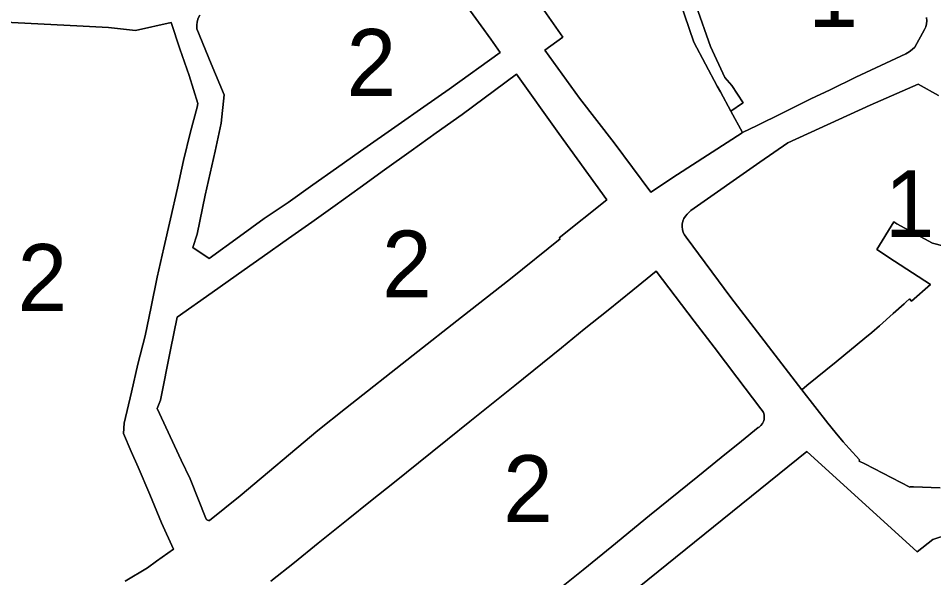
# Model space of a CAD drawing. Extents: x 598968 to 613553, y 4409678 to 4430833.
# Drawn here: x 607867.8 to 608032.3, y 4416080 to 4416180.5 of the extents above; entities that cross this region are included whole.
import ezdxf

# ---------------------------------------------------------------- set-up
doc = ezdxf.new("R2010")
doc.units = 0
for name, color, linetype in [('1', 7, 'Continuous'), ('ZONA 1. NUCLI ANTIC', 7, 'Continuous'), ('ZONA 2. CARRERS DE CASES. Cases de trast', 7, 'Continuous')]:
    doc.layers.add(name, color=color, linetype=linetype)

msp = doc.modelspace()

# ---------------------------------------------------------------- linework, layer by layer
at = {"layer": '1'}
for points in [[(607945.9745, 4416186.0382), (607950.9745, 4416179.1584), (607952.7045, 4416176.7185), (607954.4045, 4416174.3285), (607945.1978, 4416167.7801), (607940.6447, 4416164.5584), (607936.0447, 4416161.3784), (607929.3048, 4416156.6183), (607924.9449, 4416153.5383), (607920.7149, 4416150.5482), (607916.265, 4416147.4082), (607911.9751, 4416144.4981), (607907.5552, 4416141.2981), (607902.0753, 4416137.338), (607899.1653, 4416139.288), (607899.9053, 4416141.738), (607901.3852, 4416148.6979), (607903.1552, 4416156.6278), (607904.2452, 4416161.6678), (607904.7651, 4416166.7477), (607902.4751, 4416172.3276), (607899.8951, 4416178.5975), (607899.8636, 4416179.2355), (607899.937, 4416179.8701), (607900.1134, 4416180.484), (607900.3881, 4416181.0607)], [(607986.6541, 4416183.589), (607989.1641, 4416176.2291), (607993.394, 4416168.2793), (607993.948, 4416167.2697), (607995.8343, 4416163.8322), (607997.9182, 4416165.2317), (607998.034, 4416165.3094), (607996.034, 4416168.4093), (607994.784, 4416169.8693), (607992.174, 4416175.4092), (607989.594, 4416182.709)], [(608031.014, 4416180.6179), (608031.0612, 4416180.06), (608031.0139, 4416179.5022), (608030.8733, 4416178.9603), (608030.6436, 4416178.4498), (608028.9036, 4416175.3198), (608028.413, 4416174.8544), (608027.8668, 4416174.4555), (608027.2741, 4416174.1298), (608018.2938, 4416169.9197), (608013.7138, 4416167.6097), (608010.2239, 4416166.0396), (608005.0439, 4416163.4196), (608000.5471, 4416161.2313), (607997.954, 4416159.9695), (607997.8639, 4416159.9115), (607986.2342, 4416152.4294), (607981.4342, 4416149.2393), (607974.8443, 4416158.1091), (607968.6143, 4416166.1489), (607962.3982, 4416174.7572), (607965.6243, 4416177.1187), (607961.8444, 4416182.4986)], [(607863.0156, 4416179.9368), (607878.2854, 4416179.1171), (607883.9853, 4416178.8172), (607888.8653, 4416178.2973), (607895.2552, 4416179.7374), (607896.8252, 4416175.0175), (607898.4852, 4416170.1976), (607900.0552, 4416165.1577), (607899.9382, 4416164.5279), (607898.7352, 4416160.1177), (607897.4853, 4416154.9178), (607896.4153, 4416149.9878), (607895.1353, 4416144.4578), (607893.9353, 4416139.2679), (607892.7454, 4416133.9779), (607891.6654, 4416128.678), (607890.5605, 4416123.468), (607889.2955, 4416118.338), (607888.1155, 4416113.3381), (607886.8055, 4416107.7681), (607886.6855, 4416105.9181), (607888.0455, 4416102.6982), (607889.3055, 4416099.8383), (607891.4155, 4416094.9284), (607893.5255, 4416089.8385), (607895.7055, 4416085.1486), (607892.6456, 4416082.9685), (607890.9956, 4416081.7585), (607887.0171, 4416079.3654)], [(608033.4538, 4416096.1609), (608028.6876, 4416096.2937), (608028.0739, 4416096.3108), (608027.9939, 4416096.2408), (608019.884, 4416100.4306), (608018.894, 4416100.9506), (608018.974, 4416101.1505), (608017.0714, 4416103.1962), (608016.014, 4416104.4005), (608014.5721, 4416106.1177), (608013.2586, 4416107.7684), (608008.5741, 4416113.7702), (607995.8041, 4416130.3598), (607987.7849, 4416141.1605), (607987.4955, 4416141.5772), (607987.2783, 4416142.0357), (607987.1391, 4416142.5236), (607987.0819, 4416143.0277), (607987.108, 4416143.5344), (607987.2168, 4416144.03), (607987.4053, 4416144.501), (607987.6685, 4416144.9347), (607987.9992, 4416145.3195), (607988.6406, 4416145.9552), (608001.024, 4416154.6496), (608006.0839, 4416158.1396), (608020.9, 4416164.9044), (608029.4938, 4416168.6388), (608033.1736, 4416166.61)], [(608034.1402, 4416139.555), (608032.0837, 4416140.0903), (608025.6893, 4416143.5898), (608025.1038, 4416143.9101), (608022.0438, 4416138.9401), (608025.238, 4416136.867), (608031.7037, 4416132.6704), (608028.2938, 4416129.6704), (608027.9338, 4416130.0704), (608027.2538, 4416129.4704), (608026.9699, 4416129.2184), (608025.0079, 4416127.4764), (608022.5682, 4416125.2268), (608021.1632, 4416124.0629), (608019.9221, 4416123.0348), (608014.774, 4416118.7703), (608009.4827, 4416114.503), (608008.5741, 4416113.7702), (608013.2586, 4416107.7684), (608014.5721, 4416106.1177), (608016.014, 4416104.4005), (608017.0714, 4416103.1962), (608018.974, 4416101.1505), (608018.894, 4416100.9506), (608019.884, 4416100.4306), (608027.9939, 4416096.2408), (608028.0739, 4416096.3108), (608028.6876, 4416096.2937), (608033.4538, 4416096.1609)], [(607913.1753, 4416079.3589), (607917.4152, 4416082.749), (607921.6852, 4416086.189), (607927.0951, 4416090.529), (607931.085, 4416093.7291), (607935.365, 4416097.1591), (607939.7049, 4416100.6492), (607942.1449, 4416102.5992), (607944.8948, 4416104.8092), (607948.9348, 4416108.0592), (607956.9946, 4416114.5493), (607965.4045, 4416121.3194), (607969.5045, 4416124.6294), (607973.7744, 4416128.0594), (607978.2143, 4416131.6295), (607982.4443, 4416135.0395), (607989.2742, 4416126.0697), (607992.8242, 4416121.3898), (607996.9042, 4416116.03), (608001.2341, 4416110.3401), (608001.4941, 4416110.0101), (608001.6841, 4416109.6501), (608001.8041, 4416109.2501), (608001.8441, 4416108.8402), (608001.8141, 4416108.4302), (608001.6942, 4416108.0302), (608001.5042, 4416107.6702), (608001.2442, 4416107.3402), (608000.9342, 4416107.0702), (608000.7642, 4416106.9702), (607997.7742, 4416104.5401), (607994.0943, 4416101.5701), (607989.8943, 4416098.1701), (607981.2444, 4416091.16), (607974.4245, 4416085.6199), (607969.2746, 4416081.4199), (607965.1247, 4416078.0499)], [(607925.6553, 4416035.0097), (608009.5141, 4416102.6604), (608029.3439, 4416084.6409), (608032.1339, 4416086.891), (608033.3789, 4416087.291), (608037.5115, 4416087.9368), (608059.2003, 4416088.9888), (608082.6384, 4416089.9718), (608098.5432, 4416090.5421), (608103.3862, 4416091.0948), (608108.2581, 4416091.6507), (608117.473, 4416092.7024), (608137.1627, 4416094.9227), (608142.8727, 4416077.613), (608159.0125, 4416082.8533), (608162.5225, 4416076.2184)]]:
    msp.add_lwpolyline(points, dxfattribs=at)
msp.add_lwpolyline([(607911.6351, 4416137.5882), (607916.355, 4416140.9583), (607920.515, 4416143.8783), (607924.7049, 4416146.8783), (607929.2049, 4416150.1084), (607933.6248, 4416153.2684), (607938.3947, 4416156.6785), (607942.9047, 4416159.9085), (607947.5446, 4416163.2285), (607957.3245, 4416170.4286), (607964.9344, 4416159.7689), (607973.5543, 4416147.8692), (607964.9945, 4416141.0491), (607965.1445, 4416140.8591), (607956.2546, 4416133.699), (607947.4547, 4416126.799), (607938.7643, 4416119.9595), (607926.585, 4416110.3688), (607921.5951, 4416106.4388), (607907.6853, 4416094.7087), (607902.1454, 4416090.2886), (607902.0487, 4416090.2794), (607901.9518, 4416090.2856), (607901.8571, 4416090.307), (607901.7669, 4416090.3431), (607901.6835, 4416090.3929), (607901.6091, 4416090.4553), (607901.5454, 4416090.5286), (607898.6854, 4416097.7585), (607897.0754, 4416101.1084), (607892.7455, 4416110.3982), (607893.3354, 4416111.8982), (607895.1554, 4416120.9381), (607896.3654, 4416126.7781), (607902.6253, 4416131.2181), (607908.3952, 4416135.3082)], close=True, dxfattribs=at)
at = {"layer": 'ZONA 1. NUCLI ANTIC'}
for points in [[(607961.8444, 4416182.4986), (607965.6243, 4416177.1187), (607962.3982, 4416174.7572), (607968.6143, 4416166.1489), (607974.8443, 4416158.1091), (607981.4342, 4416149.2393), (607986.2342, 4416152.4294), (607997.8639, 4416159.9115), (607997.954, 4416159.9695), (607995.8343, 4416163.8322), (607993.948, 4416167.2697), (607993.394, 4416168.2793), (607989.1641, 4416176.2291), (607986.6541, 4416183.589)], [(607989.594, 4416182.709), (607992.174, 4416175.4092), (607994.784, 4416169.8693), (607996.034, 4416168.4093), (607998.034, 4416165.3094), (607997.9182, 4416165.2317), (607995.8343, 4416163.8322), (607997.954, 4416159.9695), (608000.5471, 4416161.2313), (608005.0439, 4416163.4196), (608010.2239, 4416166.0396), (608013.7138, 4416167.6097), (608018.2938, 4416169.9197), (608027.2741, 4416174.1298), (608027.8668, 4416174.4555), (608028.413, 4416174.8544), (608028.9036, 4416175.3198), (608030.6436, 4416178.4498), (608030.8733, 4416178.9603), (608031.0139, 4416179.5022), (608031.0612, 4416180.06), (608031.014, 4416180.6179)], [(608033.1736, 4416166.61), (608029.4938, 4416168.6388), (608020.9, 4416164.9044), (608006.0839, 4416158.1396), (608001.024, 4416154.6496), (607988.6406, 4416145.9552), (607987.9992, 4416145.3195), (607987.6685, 4416144.9347), (607987.4053, 4416144.501), (607987.2168, 4416144.03), (607987.108, 4416143.5344), (607987.0819, 4416143.0277), (607987.1391, 4416142.5236), (607987.2783, 4416142.0357), (607987.4955, 4416141.5772), (607987.7849, 4416141.1605), (607995.8041, 4416130.3598), (608008.5741, 4416113.7702), (608009.4827, 4416114.503), (608014.774, 4416118.7703), (608019.9221, 4416123.0348), (608021.1632, 4416124.0629), (608022.5682, 4416125.2268), (608025.0079, 4416127.4764), (608026.9699, 4416129.2184), (608027.2538, 4416129.4704), (608027.9338, 4416130.0704), (608028.2938, 4416129.6704), (608031.7037, 4416132.6704), (608025.238, 4416136.867), (608022.0438, 4416138.9401), (608025.1038, 4416143.9101), (608025.6893, 4416143.5898), (608032.0837, 4416140.0903), (608034.1402, 4416139.555)]]:
    msp.add_lwpolyline(points, dxfattribs=at)
at = {"layer": 'ZONA 2. CARRERS DE CASES. Cases de trast'}
for points in [[(607900.3881, 4416181.0607), (607900.1134, 4416180.484), (607899.937, 4416179.8701), (607899.8636, 4416179.2355), (607899.8951, 4416178.5975), (607902.4751, 4416172.3276), (607904.7651, 4416166.7477), (607904.2452, 4416161.6678), (607903.1552, 4416156.6278), (607901.3852, 4416148.6979), (607899.9053, 4416141.738), (607899.1653, 4416139.288), (607902.0753, 4416137.338), (607907.5552, 4416141.2981), (607911.9751, 4416144.4981), (607916.265, 4416147.4082), (607920.7149, 4416150.5482), (607924.9449, 4416153.5383), (607929.3048, 4416156.6183), (607936.0447, 4416161.3784), (607940.6447, 4416164.5584), (607945.1978, 4416167.7801), (607954.4045, 4416174.3285), (607952.7045, 4416176.7185), (607950.9745, 4416179.1584), (607945.9745, 4416186.0382)], [(607887.0171, 4416079.3654), (607890.9956, 4416081.7585), (607892.6456, 4416082.9685), (607895.7055, 4416085.1486), (607893.5255, 4416089.8385), (607891.4155, 4416094.9284), (607889.3055, 4416099.8383), (607888.0455, 4416102.6982), (607886.6855, 4416105.9181), (607886.8055, 4416107.7681), (607888.1155, 4416113.3381), (607889.2955, 4416118.338), (607890.5605, 4416123.468), (607891.6654, 4416128.678), (607892.7454, 4416133.9779), (607893.9353, 4416139.2679), (607895.1353, 4416144.4578), (607896.4153, 4416149.9878), (607897.4853, 4416154.9178), (607898.7352, 4416160.1177), (607899.9382, 4416164.5279), (607900.0552, 4416165.1577), (607898.4852, 4416170.1976), (607896.8252, 4416175.0175), (607895.2552, 4416179.7374), (607888.8653, 4416178.2973), (607883.9853, 4416178.8172), (607878.2854, 4416179.1171), (607863.0156, 4416179.9368)], [(607965.1247, 4416078.0499), (607969.2746, 4416081.4199), (607974.4245, 4416085.6199), (607981.2444, 4416091.16), (607989.8943, 4416098.1701), (607994.0943, 4416101.5701), (607997.7742, 4416104.5401), (608000.7642, 4416106.9702), (608000.9342, 4416107.0702), (608001.2442, 4416107.3402), (608001.5042, 4416107.6702), (608001.6942, 4416108.0302), (608001.8141, 4416108.4302), (608001.8441, 4416108.8402), (608001.8041, 4416109.2501), (608001.6841, 4416109.6501), (608001.4941, 4416110.0101), (608001.2341, 4416110.3401), (607996.9042, 4416116.03), (607992.8242, 4416121.3898), (607989.2742, 4416126.0697), (607982.4443, 4416135.0395), (607978.2143, 4416131.6295), (607973.7744, 4416128.0594), (607969.5045, 4416124.6294), (607965.4045, 4416121.3194), (607956.9946, 4416114.5493), (607948.9348, 4416108.0592), (607944.8948, 4416104.8092), (607942.1449, 4416102.5992), (607939.7049, 4416100.6492), (607935.365, 4416097.1591), (607931.085, 4416093.7291), (607927.0951, 4416090.529), (607921.6852, 4416086.189), (607917.4152, 4416082.749), (607913.1753, 4416079.3589)], [(608107.718, 4416071.5771), (608105.3031, 4416080.5123), (608103.3862, 4416091.0948), (608098.5432, 4416090.5421), (608082.6384, 4416089.9718), (608059.2003, 4416088.9888), (608037.5115, 4416087.9368), (608033.3789, 4416087.291), (608032.1339, 4416086.891), (608029.3439, 4416084.6409), (608009.5141, 4416102.6604), (607925.6553, 4416035.0097)]]:
    msp.add_lwpolyline(points, dxfattribs=at)
msp.add_lwpolyline([(607902.1454, 4416090.2886), (607907.6853, 4416094.7087), (607921.5951, 4416106.4388), (607926.585, 4416110.3688), (607938.7643, 4416119.9595), (607947.4547, 4416126.799), (607956.2546, 4416133.699), (607965.1445, 4416140.8591), (607964.9945, 4416141.0491), (607973.5543, 4416147.8692), (607964.9344, 4416159.7689), (607957.3245, 4416170.4286), (607947.5446, 4416163.2285), (607942.9047, 4416159.9085), (607938.3947, 4416156.6785), (607933.6248, 4416153.2684), (607929.2049, 4416150.1084), (607924.7049, 4416146.8783), (607920.515, 4416143.8783), (607916.355, 4416140.9583), (607911.6351, 4416137.5882), (607908.3952, 4416135.3082), (607902.6253, 4416131.2181), (607896.3654, 4416126.7781), (607895.1554, 4416120.9381), (607893.3354, 4416111.8982), (607892.7455, 4416110.3982), (607897.0754, 4416101.1084), (607898.6854, 4416097.7585), (607901.5454, 4416090.5286), (607901.6091, 4416090.4553), (607901.6835, 4416090.3929), (607901.7669, 4416090.3431), (607901.8571, 4416090.307), (607901.9518, 4416090.2856), (607902.0487, 4416090.2794)], close=True, dxfattribs=at)

# ---------------------------------------------------------------- texts
at = {"layer": 'ZONA 1. NUCLI ANTIC'}
for p in [(608009.7426, 4416178.9295), (608023.4912, 4416141.2045)]:
    msp.add_text('1', height=12, dxfattribs=at).set_placement(p)
at = {"layer": 'ZONA 2. CARRERS DE CASES. Cases de trast'}
for p in [(607926.7849, 4416166.558), (607933.1499, 4416130.354), (607867.6656, 4416127.9323), (607954.9098, 4416089.9995)]:
    msp.add_text('2', height=12, dxfattribs=at).set_placement(p)

doc.saveas('drawing.dxf')
